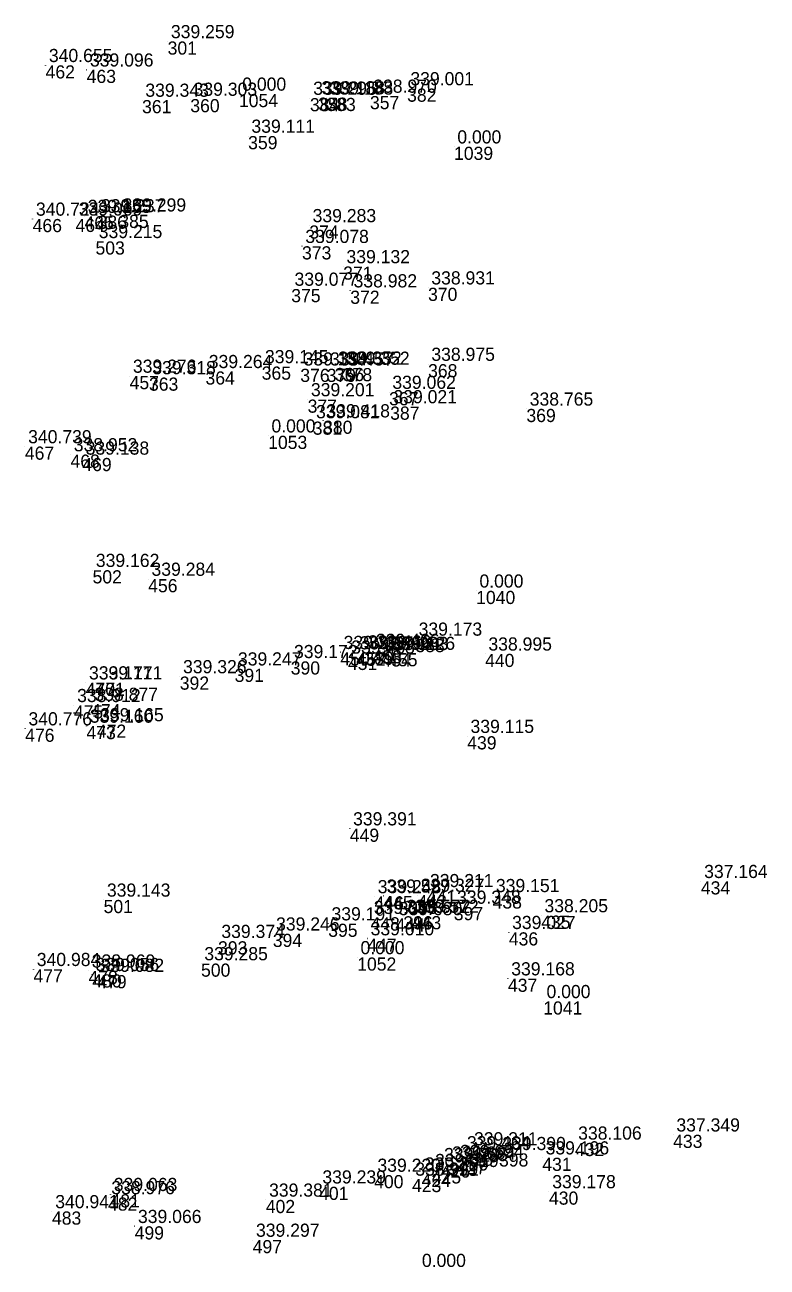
# Model space of a CAD drawing. Extents: x -829398 to -819400, y -1074439 to -1067977.
# Drawn here: x -820118.1 to -820050.4, y -1073865.2 to -1073751.8 of the extents above; entities that cross this region are included whole.
import ezdxf

# ---------------------------------------------------------------- set-up
doc = ezdxf.new("R2010")
doc.units = 0
for name, color, linetype in [('Vrstva 60', 7, 'Continuous'), ('Vrstva 61', 7, 'Continuous'), ('Čísla bodů_doměření_2012', 7, 'Continuous')]:
    doc.layers.add(name, color=color, linetype=linetype)

# ---------------------------------------------------------------- blocks, each defined once
blk = doc.blocks.new('BOD')
at = {"layer": 'Čísla bodů_doměření_2012'}
for p, q in [((-0.15, 0), (0.15, 0)), ((0, -0.15), (0, 0.15))]:
    blk.add_line(p, q, dxfattribs=at)

msp = doc.modelspace()

# ---------------------------------------------------------------- block references
at = {"layer": 'Vrstva 60', "xscale": 0.010000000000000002, "yscale": 0.010000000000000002}
for p in [(-820105.087, -1073753.356), (-820116.227, -1073755.534), (-820112.478, -1073755.941), (-820083.227, -1073757.653), (-820107.421, -1073758.702), (-820103.017, -1073758.612), (-820098.579, -1073758.147), (-820092.098, -1073758.523), (-820091.348, -1073758.479), (-820090.594, -1073758.503), (-820086.617, -1073758.334), (-820097.738, -1073761.985), (-820078.943, -1073762.962), (-820117.41, -1073769.554), (-820113.499, -1073769.541), (-820112.679, -1073769.3), (-820111.477, -1073769.246), (-820109.499, -1073769.171), (-820092.154, -1073770.144), (-820111.674, -1073771.599), (-820092.82, -1073772.043), (-820089.062, -1073773.89), (-820081.315, -1073775.828), (-820093.804, -1073775.947), (-820088.415, -1073776.096), (-820101.631, -1073783.46), (-820096.503, -1073783.017), (-820092.978, -1073783.222), (-820090.566, -1073783.225), (-820089.825, -1073783.145), (-820089.095, -1073783.158), (-820081.312, -1073782.798), (-820108.556, -1073783.885), (-820106.79, -1073784.023), (-820092.307, -1073786.031), (-820084.874, -1073785.355), (-820084.775, -1073786.67), (-820072.335, -1073786.885), (-820091.839, -1073788.039), (-820090.893, -1073787.957), (-820095.91, -1073789.336), (-820118.121, -1073790.32), (-820113.956, -1073791.051), (-820112.872, -1073791.361), (-820111.941, -1073801.607), (-820106.862, -1073802.413), (-820076.923, -1073803.489), (-820082.475, -1073807.879), (-820089.323, -1073809.094), (-820088.626, -1073809.511), (-820087.864, -1073809.128), (-820087.116, -1073809.043), (-820086.369, -1073808.9), (-820085.557, -1073809.191), (-820084.949, -1073809.173), (-820076.106, -1073809.236), (-820098.971, -1073810.597), (-820093.85, -1073809.924), (-820112.567, -1073811.873), (-820111.672, -1073811.869), (-820103.979, -1073811.306), (-820113.647, -1073813.939), (-820112.068, -1073813.825), (-820118.092, -1073816.063), (-820112.495, -1073815.821), (-820111.548, -1073815.69), (-820077.739, -1073816.753), (-820088.458, -1073825.188), (-820056.412, -1073829.992), (-820086.206, -1073831.376), (-820085.398, -1073831.327), (-820082.271, -1073831.251), (-820081.436, -1073830.824), (-820075.42, -1073831.278), (-820110.932, -1073831.693), (-820078.963, -1073832.342), (-820086.569, -1073833.274), (-820084.293, -1073833.381), (-820083.568, -1073833.179), (-820082.787, -1073833.168), (-820070.989, -1073833.119), (-820090.428, -1073833.858), (-820073.943, -1073834.647), (-820100.485, -1073835.463), (-820095.488, -1073834.782), (-820086.857, -1073835.222), (-820087.783, -1073836.944), (-820117.334, -1073838.024), (-820112.315, -1073838.164), (-820102.039, -1073837.497), (-820111.963, -1073838.482), (-820111.509, -1073838.555), (-820074.022, -1073838.877), (-820070.802, -1073840.951), (-820067.913, -1073853.864), (-820058.945, -1073853.122), (-820078.065, -1073854.746), (-820077.415, -1073854.386), (-820074.836, -1073854.819), (-820080.149, -1073855.827), (-820079.416, -1073855.682), (-820078.689, -1073855.539), (-820070.886, -1073855.215), (-820086.236, -1073856.799), (-820082.782, -1073857.154), (-820081.912, -1073856.685), (-820080.97, -1073856.367), (-820110.3, -1073858.555), (-820091.259, -1073857.867), (-820070.278, -1073858.3), (-820110.527, -1073858.845), (-820096.128, -1073859.069), (-820115.647, -1073860.122), (-820108.097, -1073861.474), (-820097.321, -1073862.729)]:
    msp.add_blockref('BOD', p, dxfattribs=at)

# ---------------------------------------------------------------- texts
at = {"layer": 'Vrstva 60'}
for s, p in [('301', (-820105.087, -1073754.556)), ('462', (-820116.227, -1073756.734)), ('463', (-820112.478, -1073757.141)), ('382', (-820083.227, -1073758.853)), ('361', (-820107.421, -1073759.902)), ('360', (-820103.017, -1073759.812)), ('1054', (-820098.579, -1073759.347)), ('384', (-820092.098, -1073759.723)), ('358', (-820091.348, -1073759.679)), ('383', (-820090.594, -1073759.703)), ('357', (-820086.617, -1073759.534)), ('359', (-820097.738, -1073763.185)), ('1039', (-820078.943, -1073764.162)), ('466', (-820117.41, -1073770.754)), ('464', (-820113.499, -1073770.741)), ('465', (-820112.679, -1073770.5)), ('386', (-820111.477, -1073770.446)), ('385', (-820109.499, -1073770.371)), ('374', (-820092.154, -1073771.344)), ('503', (-820111.674, -1073772.799)), ('373', (-820092.82, -1073773.243)), ('371', (-820089.062, -1073775.09)), ('370', (-820081.315, -1073777.028)), ('375', (-820093.804, -1073777.147)), ('372', (-820088.415, -1073777.296)), ('364', (-820101.631, -1073784.66)), ('365', (-820096.503, -1073784.217)), ('376', (-820092.978, -1073784.422)), ('379', (-820090.566, -1073784.425)), ('366', (-820089.825, -1073784.345)), ('378', (-820089.095, -1073784.358)), ('368', (-820081.312, -1073783.998)), ('457', (-820108.556, -1073785.085)), ('363', (-820106.79, -1073785.223)), ('377', (-820092.307, -1073787.231)), ('367', (-820084.874, -1073786.555)), ('387', (-820084.775, -1073787.87)), ('369', (-820072.335, -1073788.085)), ('381', (-820091.839, -1073789.239)), ('380', (-820090.893, -1073789.157)), ('1053', (-820095.91, -1073790.536)), ('467', (-820118.121, -1073791.52)), ('468', (-820113.956, -1073792.251)), ('469', (-820112.872, -1073792.561)), ('502', (-820111.941, -1073802.807)), ('456', (-820106.862, -1073803.613)), ('1040', (-820076.923, -1073804.689)), ('388', (-820082.475, -1073809.079)), ('450', (-820089.323, -1073810.294)), ('451', (-820088.626, -1073810.711)), ('452', (-820087.864, -1073810.328)), ('389', (-820087.116, -1073810.243)), ('453', (-820086.369, -1073810.1)), ('454', (-820085.557, -1073810.391)), ('455', (-820084.949, -1073810.373)), ('440', (-820076.106, -1073810.436)), ('391', (-820098.971, -1073811.797)), ('390', (-820093.85, -1073811.124)), ('470', (-820112.567, -1073813.073)), ('471', (-820111.672, -1073813.069)), ('392', (-820103.979, -1073812.506)), ('475', (-820113.647, -1073815.139)), ('474', (-820112.068, -1073815.025)), ('476', (-820118.092, -1073817.263)), ('473', (-820112.495, -1073817.021)), ('472', (-820111.548, -1073816.89)), ('439', (-820077.739, -1073817.953)), ('449', (-820088.458, -1073826.388)), ('434', (-820056.412, -1073831.192)), ('446', (-820086.206, -1073832.576)), ('445', (-820085.398, -1073832.527)), ('442', (-820082.271, -1073832.451)), ('441', (-820081.436, -1073832.024)), ('438', (-820075.42, -1073832.478)), ('501', (-820110.932, -1073832.893)), ('397', (-820078.963, -1073833.542)), ('448', (-820086.569, -1073834.474)), ('444', (-820084.293, -1073834.581)), ('396', (-820083.568, -1073834.379)), ('443', (-820082.787, -1073834.368)), ('435', (-820070.989, -1073834.319)), ('394', (-820095.488, -1073835.982)), ('395', (-820090.428, -1073835.058)), ('436', (-820073.943, -1073835.847)), ('393', (-820100.485, -1073836.663)), ('447', (-820086.857, -1073836.422)), ('1052', (-820087.783, -1073838.144)), ('477', (-820117.334, -1073839.224)), ('478', (-820112.315, -1073839.364)), ('500', (-820102.039, -1073838.697)), ('480', (-820111.963, -1073839.682)), ('479', (-820111.509, -1073839.755)), ('437', (-820074.022, -1073840.077)), ('1041', (-820070.802, -1073842.151)), ('432', (-820067.913, -1073855.064)), ('433', (-820058.945, -1073854.322)), ('428', (-820078.065, -1073855.946)), ('429', (-820077.415, -1073855.586)), ('398', (-820074.836, -1073856.019)), ('426', (-820080.149, -1073857.027)), ('399', (-820079.416, -1073856.882)), ('427', (-820078.689, -1073856.739)), ('431', (-820070.886, -1073856.415)), ('400', (-820086.236, -1073857.999)), ('423', (-820082.782, -1073858.354)), ('424', (-820081.912, -1073857.885)), ('425', (-820080.97, -1073857.567)), ('481', (-820110.3, -1073859.755)), ('401', (-820091.259, -1073859.067)), ('430', (-820070.278, -1073859.5)), ('482', (-820110.527, -1073860.045)), ('402', (-820096.128, -1073860.269)), ('483', (-820115.647, -1073861.322)), ('499', (-820108.097, -1073862.674)), ('497', (-820097.321, -1073863.929))]:
    msp.add_text(s, height=1.2, dxfattribs=at).set_placement(p)
at = {"layer": 'Vrstva 61'}
for s, p in [('339.259', (-820104.787, -1073753.056)), ('340.655', (-820115.927, -1073755.234)), ('339.096', (-820112.178, -1073755.641)), ('339.001', (-820082.927, -1073757.353)), ('339.343', (-820107.121, -1073758.402)), ('339.303', (-820102.717, -1073758.312)), ('0.000', (-820098.279, -1073757.847)), ('339.295', (-820091.798, -1073758.223)), ('339.188', (-820091.048, -1073758.179)), ('339.188', (-820090.294, -1073758.203)), ('338.970', (-820086.317, -1073758.034)), ('339.111', (-820097.438, -1073761.685)), ('0.000', (-820078.643, -1073762.662)), ('339.155', (-820112.379, -1073769)), ('339.237', (-820111.177, -1073768.946)), ('339.299', (-820109.199, -1073768.871)), ('340.724', (-820117.11, -1073769.254)), ('339.069', (-820113.199, -1073769.241)), ('339.283', (-820091.854, -1073769.844)), ('339.215', (-820111.374, -1073771.299)), ('339.078', (-820092.52, -1073771.743)), ('339.132', (-820088.762, -1073773.59)), ('339.077', (-820093.504, -1073775.647)), ('338.982', (-820088.115, -1073775.796)), ('338.931', (-820081.015, -1073775.528)), ('338.975', (-820081.012, -1073782.498)), ('339.276', (-820108.256, -1073783.585)), ('339.318', (-820106.49, -1073783.723)), ('339.264', (-820101.331, -1073783.16)), ('339.145', (-820096.203, -1073782.717)), ('339.154', (-820092.678, -1073782.922)), ('339.457', (-820090.266, -1073782.925)), ('339.352', (-820089.525, -1073782.845)), ('339.352', (-820088.795, -1073782.858)), ('339.201', (-820092.007, -1073785.731)), ('339.062', (-820084.574, -1073785.055)), ('339.021', (-820084.475, -1073786.37)), ('338.765', (-820072.035, -1073786.585)), ('339.081', (-820091.539, -1073787.739)), ('339.418', (-820090.593, -1073787.657)), ('0.000', (-820095.61, -1073789.036)), ('340.739', (-820117.821, -1073790.02)), ('338.952', (-820113.656, -1073790.751)), ('339.138', (-820112.572, -1073791.061)), ('339.162', (-820111.641, -1073801.307)), ('339.284', (-820106.562, -1073802.113)), ('0.000', (-820076.623, -1073803.189)), ('339.173', (-820082.175, -1073807.579)), ('339.466', (-820086.816, -1073808.743)), ('339.466', (-820086.069, -1073808.6)), ('339.172', (-820093.55, -1073809.624)), ('339.219', (-820089.023, -1073808.794)), ('339.488', (-820088.326, -1073809.211)), ('339.571', (-820087.564, -1073808.828)), ('339.283', (-820085.257, -1073808.891)), ('339.126', (-820084.649, -1073808.873)), ('338.995', (-820075.806, -1073808.936)), ('339.326', (-820103.679, -1073811.006)), ('339.247', (-820098.671, -1073810.297)), ('339.171', (-820112.267, -1073811.573)), ('339.171', (-820111.372, -1073811.569)), ('338.912', (-820113.347, -1073813.639)), ('338.877', (-820111.768, -1073813.525)), ('339.160', (-820112.195, -1073815.521)), ('339.165', (-820111.248, -1073815.39)), ('340.776', (-820117.792, -1073815.763)), ('339.115', (-820077.439, -1073816.453)), ('339.391', (-820088.158, -1073824.888)), ('337.164', (-820056.112, -1073829.692)), ('339.143', (-820110.632, -1073831.393)), ('339.248', (-820085.906, -1073831.076)), ('339.527', (-820085.098, -1073831.027)), ('339.327', (-820081.971, -1073830.951)), ('339.211', (-820081.136, -1073830.524)), ('339.151', (-820075.12, -1073830.978)), ('339.348', (-820078.663, -1073832.042)), ('339.191', (-820090.128, -1073833.558)), ('339.066', (-820086.269, -1073832.974)), ('339.680', (-820083.993, -1073833.081)), ('339.572', (-820083.268, -1073832.879)), ('339.572', (-820082.487, -1073832.868)), ('338.205', (-820070.689, -1073832.819)), ('339.246', (-820095.188, -1073834.482)), ('339.027', (-820073.643, -1073834.347)), ('339.374', (-820100.185, -1073835.163)), ('339.010', (-820086.557, -1073834.922)), ('0.000', (-820087.483, -1073836.644)), ('340.984', (-820117.034, -1073837.724)), ('338.969', (-820112.015, -1073837.864)), ('339.056', (-820111.663, -1073838.182)), ('339.082', (-820111.209, -1073838.255)), ('339.285', (-820101.739, -1073837.197)), ('339.168', (-820073.722, -1073838.577)), ('0.000', (-820070.502, -1073840.651)), ('337.349', (-820058.645, -1073852.822)), ('339.311', (-820077.115, -1073854.086)), ('338.106', (-820067.613, -1073853.564)), ('339.694', (-820078.389, -1073855.239)), ('339.464', (-820077.765, -1073854.446)), ('339.390', (-820074.536, -1073854.519)), ('339.196', (-820070.586, -1073854.915)), ('339.250', (-820081.612, -1073856.385)), ('339.619', (-820080.67, -1073856.067)), ('339.795', (-820079.849, -1073855.527)), ('339.694', (-820079.116, -1073855.382)), ('339.220', (-820085.936, -1073856.499)), ('338.921', (-820082.482, -1073856.854)), ('338.976', (-820110.227, -1073858.545)), ('339.063', (-820110, -1073858.255)), ('339.239', (-820090.959, -1073857.567)), ('339.178', (-820069.978, -1073858)), ('339.381', (-820095.828, -1073858.769)), ('340.941', (-820115.347, -1073859.822)), ('339.066', (-820107.797, -1073861.174)), ('339.297', (-820097.021, -1073862.429)), ('0.000', (-820081.876, -1073865.184))]:
    msp.add_text(s, height=1.2, dxfattribs=at).set_placement(p)

doc.saveas('drawing.dxf')
